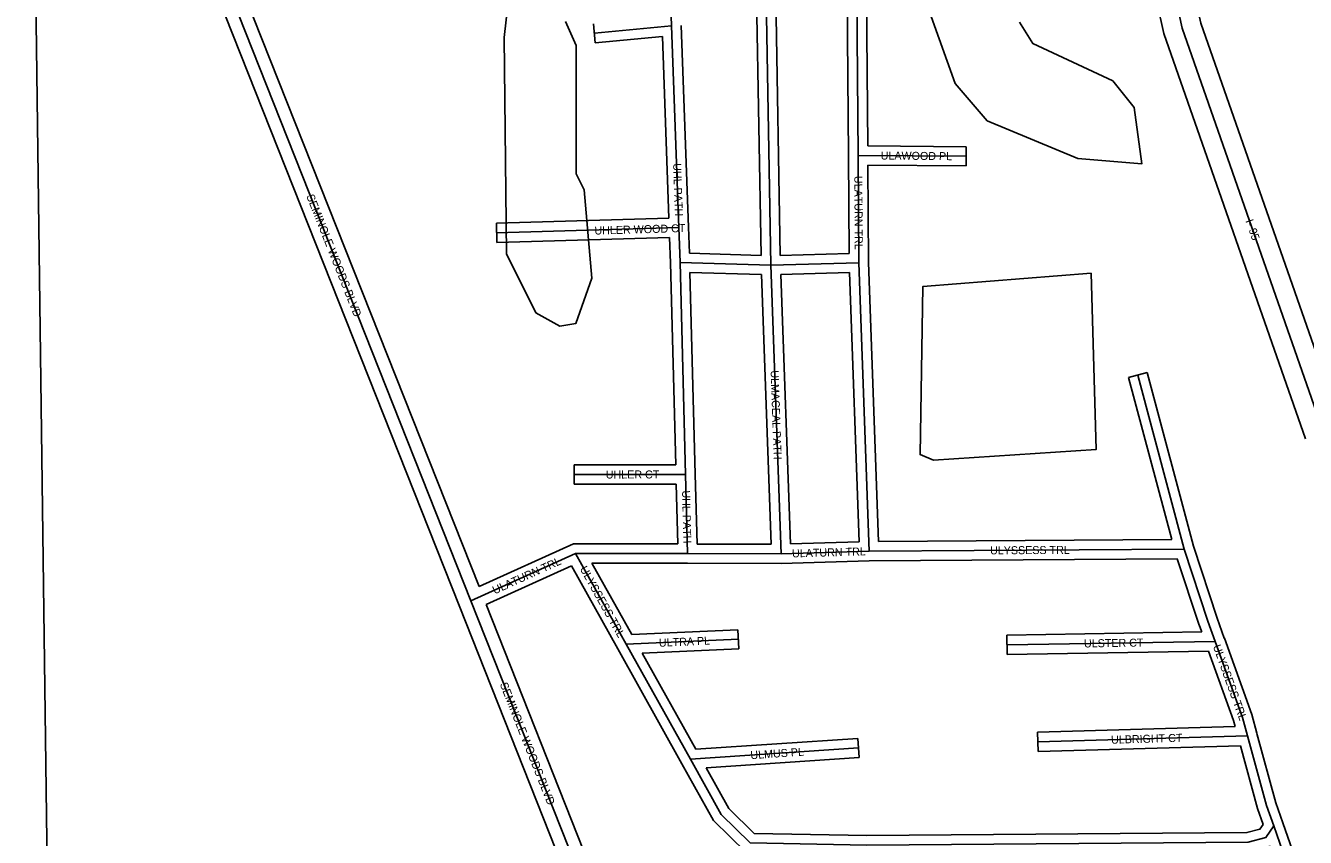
# Model space of a CAD drawing. Extents: x 457167 to 656239, y 1787309 to 1969297.
# Drawn here: x 595782 to 599779, y 1861760 to 1864294 of the extents above; entities that cross this region are included whole.
import ezdxf

# ---------------------------------------------------------------- set-up
doc = ezdxf.new("R2010")
doc.units = 0
for name, color, linetype in [('Level 1', 7, 'Continuous'), ('Level 13', 7, 'Continuous'), ('Level 14', 7, 'Continuous'), ('Level 22', 7, 'Continuous'), ('Level 23', 7, 'Continuous'), ('Level 31', 7, 'Continuous'), ('Level 32', 7, 'Continuous'), ('Level 34', 7, 'Continuous'), ('Level 5', 7, 'Continuous'), ('Level 7', 7, 'Continuous')]:
    doc.layers.add(name, color=color, linetype=linetype)

msp = doc.modelspace()

# ---------------------------------------------------------------- linework, layer by layer
at = {"layer": 'Level 1'}
msp.add_line((595782.327, 1866796.248), (595851.931, 1861507.1), dxfattribs=at)
at = {"layer": 'Level 13'}
msp.add_lwpolyline([(599835.73, 1863024.496), (599394.645, 1864285.877), (599328.273, 1864585.976), (599270.188, 1864686.062), (599278.514, 1864719.504), (599245.429, 1864727.918), (599245.519, 1864786.463), (599220.403, 1864802.865), (599137.409, 1865053.17), (599137.51, 1865120.078), (599029.824, 1865453.694), (599004.708, 1865470.096), (598946.83, 1865703.636), (598896.997, 1865787.348), (598847.064, 1866012.514), (598822.268, 1866029.279), (598614.796, 1866654.683), (598606.664, 1866746.331), (598573.315, 1866788.2), (598349.383, 1867463.812), (598349.486, 1867530.356), (598316.139, 1867572.226), (598266.53, 1867797.392), (598191.705, 1867972.416)], dxfattribs=at)
at = {"layer": 'Level 14'}
for points in [[(599779.092, 1863004.691), (599336.831, 1864269.439), (599271.7, 1864563.919), (599206.745, 1864675.846), (599185.357, 1864681.284), (599185.468, 1864754.017), (599170.048, 1864764.087), (599077.393, 1865043.527), (599077.495, 1865110.68), (598979.244, 1865415.063), (598952.145, 1865432.76), (598890.73, 1865680.579), (598840.507, 1865764.942), (598793.66, 1865976.193), (598771.747, 1865991.008), (598555.648, 1866642.421), (598548.492, 1866723.059), (598519.724, 1866759.177), (598289.367, 1867454.173), (598289.453, 1867509.423), (598260.537, 1867545.729), (598209.146, 1867778.983), (598125.481, 1867974.682)], [(599892.369, 1863044.301), (599452.46, 1864302.316), (599384.845, 1864608.031), (599334.284, 1864695.155), (599351.16, 1864762.939), (599305.501, 1864774.551), (599305.569, 1864818.909), (599270.759, 1864841.642), (599197.425, 1865062.813), (599197.525, 1865129.477), (599080.403, 1865492.325), (599057.271, 1865507.431), (599002.932, 1865726.694), (598953.486, 1865809.754), (598900.468, 1866048.835), (598872.788, 1866067.55), (598673.945, 1866666.944), (598664.835, 1866769.602), (598626.907, 1866817.222), (598409.399, 1867473.451), (598409.52, 1867551.29), (598371.741, 1867598.724), (598323.914, 1867815.801), (598248.595, 1867991.974)]]:
    msp.add_lwpolyline(points, dxfattribs=at)
at = {"layer": 'Level 22'}
for p, q in [((596302.294, 1864694.728), (597173.017, 1862498.819)), ((597173.017, 1862498.819), (597510.621, 1861647.751))]:
    msp.add_line(p, q, dxfattribs=at)
at = {"layer": 'Level 23'}
for p, q in [((596265.11, 1864679.983), (597135.833, 1862484.075)), ((596355.186, 1864669.856), (597198.43, 1862543.245)), ((597135.835, 1862484.07), (597473.642, 1861632.488)), ((597220.575, 1862487.407), (597547.598, 1861663.012))]:
    msp.add_line(p, q, dxfattribs=at)
at = {"layer": 'Level 31'}
for p, q in [((597799.939, 1864293.076), (597794.439, 1864438.538)), ((598109.696, 1863546.056), (598094.527, 1864429.703)), ((598382.334, 1863889.262), (598378.075, 1864425.261)), ((597799.939, 1864293.076), (597558.674, 1864270.184)), ((597822.501, 1863663.596), (597799.939, 1864293.076)), ((598384.676, 1863553.991), (598382.334, 1863889.262)), ((598382.334, 1863889.262), (598719.67, 1863886.193)), ((597253.447, 1863647.402), (597822.501, 1863663.596)), ((597826.15, 1863554.864), (597822.501, 1863663.596)), ((598109.696, 1863546.056), (597826.15, 1863554.864)), ((597843.571, 1862893.391), (597826.15, 1863554.864)), ((598109.696, 1863546.056), (598384.676, 1863553.991)), ((598141.708, 1862645.655), (598109.696, 1863546.056)), ((598416.695, 1862653.59), (598384.676, 1863553.991)), ((599400.44, 1862660.436), (599255.508, 1863203.196)), ((597843.571, 1862893.391), (597495.08, 1862892.848)), ((597849.867, 1862646.111), (597843.571, 1862893.391)), ((599400.44, 1862660.436), (598416.695, 1862653.59)), ((599474.886, 1862435.236), (599400.44, 1862660.436)), ((597499.785, 1862646.663), (597173.017, 1862498.819)), ((597499.785, 1862646.663), (597849.867, 1862646.111)), ((597499.785, 1862646.663), (597658.149, 1862363.145)), ((598141.708, 1862645.655), (597849.867, 1862646.111)), ((598141.708, 1862645.655), (598416.695, 1862653.59)), ((599497.705, 1862372.293), (599474.886, 1862435.236)), ((597658.149, 1862363.145), (598008.259, 1862378.595)), ((597658.149, 1862363.145), (597858.409, 1862004.289)), ((599497.705, 1862372.293), (598847.485, 1862361.655)), ((599582.955, 1862134.712), (599497.705, 1862372.293)), ((599598.782, 1862077.234), (599582.955, 1862134.712)), ((599598.782, 1862077.234), (598943.77, 1862058.601)), ((599657.648, 1861859.693), (599598.782, 1862077.234)), ((597858.409, 1862004.289), (598383.279, 1862039.469)), ((599680.149, 1861796.023), (599657.648, 1861859.693)), ((599717.858, 1861688.331), (599680.149, 1861796.023))]:
    msp.add_line(p, q, dxfattribs=at)
msp.add_lwpolyline([(597858.409, 1862004.289), (597954.572, 1861831.778), (598045.457, 1861743.272), (598409.225, 1861736.523), (599600.187, 1861745.236), (599655.905, 1861759.697), (599680.149, 1861796.023)], dxfattribs=at)
at = {"layer": 'Level 32'}
for p, q in [((598079.159, 1863577.019), (598064.537, 1864428.903)), ((598139.17, 1863576.918), (598124.517, 1864430.503)), ((598352.334, 1863889.024), (598348.156, 1864414.749)), ((598412.098, 1863918.992), (598408.16, 1864414.479)), ((597561.508, 1864240.317), (597555.84, 1864300.051)), ((597852.481, 1863664.67), (597829.919, 1864294.151)), ((597771.097, 1864260.203), (597561.508, 1864240.317)), ((597791.437, 1863692.723), (597771.097, 1864260.203)), ((598412.098, 1863918.992), (598719.943, 1863916.192)), ((598719.943, 1863916.192), (598719.397, 1863856.193)), ((598354.471, 1863583.131), (598352.333, 1863889.052)), ((598414.673, 1863554.628), (598412.545, 1863858.986)), ((598412.545, 1863858.985), (598719.397, 1863856.193)), ((597252.593, 1863677.391), (597791.437, 1863692.723)), ((597252.593, 1863677.391), (597254.3, 1863617.413)), ((597855.19, 1863583.976), (597852.484, 1863664.601)), ((597254.3, 1863617.413), (597793.517, 1863632.757)), ((597796.166, 1863553.856), (597793.518, 1863632.757)), ((598079.159, 1863577.019), (597855.19, 1863583.976)), ((598139.17, 1863576.919), (598354.471, 1863583.131)), ((597812.77, 1862923.343), (597796.166, 1863553.856)), ((598445.64, 1862683.792), (598414.673, 1863554.628)), ((598080.712, 1863516.94), (597856.975, 1863523.891)), ((597873.56, 1862894.181), (597856.975, 1863523.89)), ((598110.62, 1862675.703), (598080.711, 1863516.941)), ((598140.75, 1863516.938), (598355.754, 1863523.141)), ((598170.63, 1862676.501), (598140.75, 1863516.938)), ((598385.64, 1862682.706), (598355.753, 1863523.141)), ((599226.523, 1863195.456), (599284.493, 1863210.936)), ((599361.449, 1862690.166), (599226.523, 1863195.456)), ((599429.198, 1862669.021), (599284.493, 1863210.936)), ((597812.771, 1862923.342), (597495.034, 1862922.848)), ((597495.126, 1862862.848), (597495.034, 1862922.848)), ((597879.114, 1862676.066), (597873.561, 1862894.155)), ((597814.325, 1862863.345), (597495.126, 1862862.848)), ((597819.09, 1862676.159), (597814.325, 1862863.344)), ((597493.335, 1862676.673), (597198.43, 1862543.245)), ((597493.335, 1862676.673), (597819.09, 1862676.159)), ((598110.62, 1862675.702), (597879.114, 1862676.065)), ((598170.63, 1862676.501), (598385.64, 1862682.706)), ((599361.448, 1862690.166), (598445.64, 1862683.792)), ((599503.235, 1862445.058), (599429.197, 1862669.021)), ((597550.95, 1862616.581), (597849.82, 1862616.111)), ((597550.95, 1862616.581), (597675.315, 1862393.931)), ((598142.117, 1862615.653), (597849.82, 1862616.111)), ((598142.117, 1862615.652), (598417.232, 1862623.591)), ((599378.81, 1862630.284), (598417.232, 1862623.591)), ((599446.536, 1862425.412), (599378.81, 1862630.284)), ((597487.035, 1862607.966), (597220.575, 1862487.407)), ((597487.035, 1862607.966), (597631.957, 1862348.514)), ((599455.168, 1862401.601), (599446.535, 1862425.412)), ((599525.909, 1862382.517), (599503.236, 1862445.058)), ((597675.315, 1862393.931), (598006.936, 1862408.566)), ((598006.936, 1862408.566), (598009.581, 1862348.622)), ((599455.169, 1862401.601), (598846.994, 1862391.651)), ((598847.975, 1862331.657), (598846.994, 1862391.651)), ((599611.577, 1862143.772), (599525.942, 1862382.425)), ((597631.951, 1862348.525), (597832.211, 1861989.67)), ((597708.033, 1862335.315), (598009.581, 1862348.622)), ((597708.033, 1862335.315), (597875.35, 1862035.491)), ((599476.72, 1862341.944), (598847.975, 1862331.657)), ((599554.333, 1862125.65), (599476.721, 1862341.944)), ((599627.705, 1862085.197), (599611.577, 1862143.772)), ((599559.706, 1862106.134), (598942.916, 1862088.589)), ((599559.706, 1862106.134), (599554.333, 1862125.65)), ((597875.35, 1862035.491), (598381.272, 1862069.401)), ((598381.272, 1862069.401), (598385.285, 1862009.535)), ((598944.622, 1862028.612), (598942.916, 1862088.589)), ((599686.31, 1861868.621), (599627.74, 1862085.07)), ((599575.999, 1862046.572), (598944.622, 1862028.612)), ((599628.983, 1861850.763), (599575.999, 1862046.571)), ((597907.675, 1861977.522), (598385.285, 1862009.535)), ((599708.434, 1861806.019), (599686.31, 1861868.621)), ((599646.858, 1861800.185), (599628.984, 1861850.763)), ((599746.173, 1861698.246), (599708.463, 1861805.937))]:
    msp.add_line(p, q, dxfattribs=at)
for points in [[(597832.205, 1861989.682), (597930.502, 1861813.342), (598033.032, 1861713.498), (598409.057, 1861706.521), (599604.125, 1861715.265), (599670.598, 1861732.517)], [(597907.675, 1861977.523), (597978.643, 1861850.213), (598057.883, 1861773.047), (598409.393, 1861766.526), (599596.25, 1861775.209), (599637.3, 1861785.863), (599646.858, 1861800.186)]]:
    msp.add_lwpolyline(points, dxfattribs=at)
at = {"layer": 'Level 5'}
msp.add_lwpolyline([(598617.575, 1862938.33), (599126.122, 1862971.152), (599110.038, 1863521.351), (598584.821, 1863480.218), (598575.935, 1862955.04), (598617.575, 1862938.33)], close=True, dxfattribs=at)
at = {"layer": 'Level 7'}
for points in [[(597468.61, 1864306.695), (597501.892, 1864231.634), (597501.465, 1863831.488), (597526.405, 1863781.467), (597551.128, 1863506.343), (597500.978, 1863364.661), (597450.957, 1863356.391), (597450.957, 1863356.391), (597375.966, 1863398.131), (597284.464, 1863581.633), (597276.839, 1864256.903), (597369.384, 1865073.756)], [(598885.81, 1864305.192), (598927.39, 1864238.461), (599177.385, 1864121.491), (599243.976, 1864038.07), (599268.788, 1863862.977), (599068.745, 1863879.836), (598785.45, 1863996.876), (598685.509, 1864113.678), (598610.706, 1864322.151)]]:
    msp.add_lwpolyline(points, dxfattribs=at)

# ---------------------------------------------------------------- texts
at = {"layer": 'Level 34'}
for s, rotation, p in [('ULAWOOD PL', 359.478531, (598452.624, 1863876.123)), ('UHL PATH', 271.921417, (597804.515, 1863864.219)), ('ULATURN TRL', 270.400064, (598370.283, 1863825.001)), ('SEMINOLE WOODS BLVD', 291.628997, (596658.645, 1863762.127)), ('UHLER WOOD CT', 1.629631, (597559.105, 1863641.746)), ('I- 95', 289.273567, (599591.589, 1863684.806)), ('ULMACEAL PATH', 272.035767, (598108.863, 1863217.696)), ('UHLER CT', 0.08885, (597594.228, 1862880.503)), ('UHL PATH', 271.458033, (597832.349, 1862843.111)), ('ULATURN TRL', 1.652586, (598176.14, 1862634.144)), ('ULYSSESS TRL', 0.398517, (598794.326, 1862643.718)), ('ULATURN TRL', 24.343794, (597247.288, 1862518.704)), ('ULYSSESS TRL', 299.186053, (597512.301, 1862598.624)), ('ULTRA PL', 2.526483, (597760.599, 1862355.154)), ('ULSTER CT', 0.937089, (599087.771, 1862353.085)), ('ULYSSESS TRL', 289.739028, (599489.952, 1862356.893)), ('SEMINOLE WOODS BLVD', 291.637028, (597262.785, 1862238.627)), ('ULBRIGHT CT', 1.629158, (599172.458, 1862052.602)), ('ULMUS PL', 3.834222, (598046.73, 1862004.384))]:
    msp.add_text(s, height=25, rotation=rotation, dxfattribs=at).set_placement(p)

doc.saveas('drawing.dxf')
